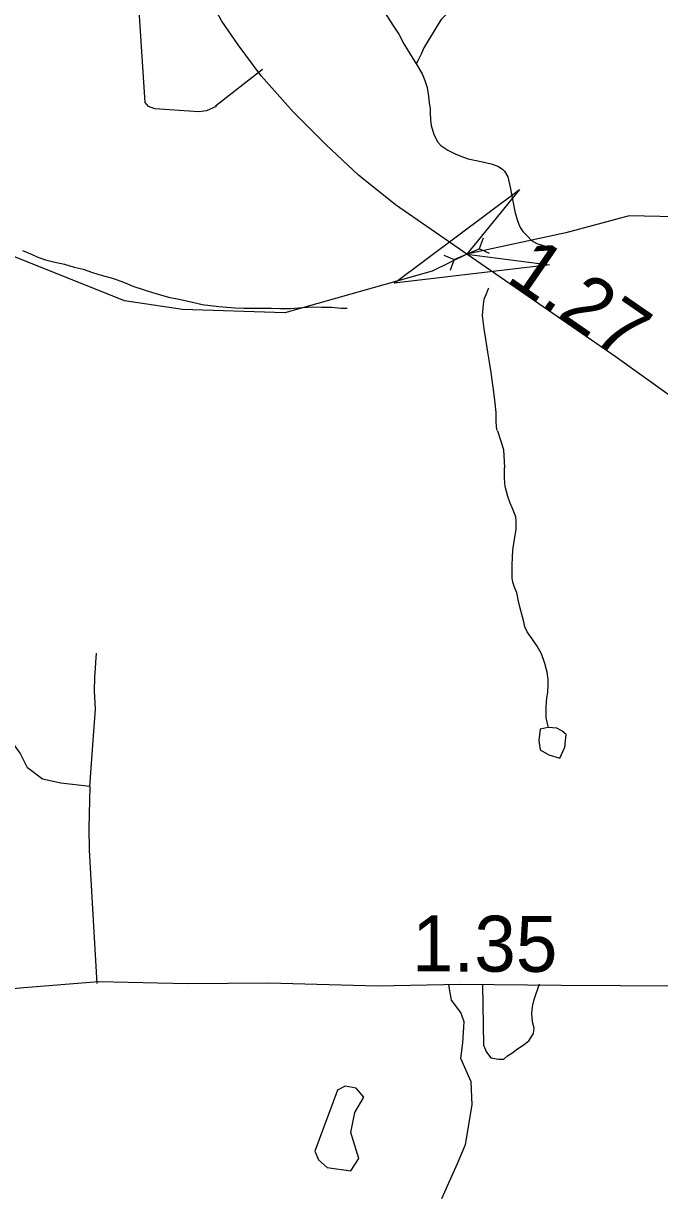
# Model space of a CAD drawing. Extents: x 2001466 to 31450019, y -30647475 to 847247.
# Drawn here: x 2172576 to 2175420, y 791237 to 796489 of the extents above; entities that cross this region are included whole.
import ezdxf

# ---------------------------------------------------------------- set-up
doc = ezdxf.new("R2010")
doc.units = 0
for name, color, linetype in [('Exist Hydrographic Creek Single Shore', 7, 'Continuous'), ('Exist Hydrographic Misc Water Feature', 7, 'Continuous'), ('Exist Road Non-System Type 51', 7, 'Continuous'), ('Exist Road Primary NC Attributed', 7, 'Continuous'), ('Exist Road Primary NC Service Mileage Hundredths English Label', 7, 'Continuous'), ('Exist Road Secondary Mileage Hundredths English Label', 7, 'Continuous'), ('Exist Road Secondary Structure Culvert Attributed CELL', 7, 'Continuous'), ('Exist Road Secondary Structure Culvert CELL', 7, 'Continuous'), ('Exist Road Secondary Type 51 Attributed', 7, 'Continuous')]:
    doc.layers.add(name, color=color, linetype=linetype)

msp = doc.modelspace()

# ---------------------------------------------------------------- linework, layer by layer
at = {"layer": 'Exist Hydrographic Creek Single Shore'}
msp.add_lwpolyline([(2176395.5, 795138.2), (2176127.3, 795294), (2175750.2, 795583.8), (2175559.1, 795623.9), (2175284.2, 795629.6), (2175001.2, 795553.4), (2174558.2, 795457.6), (2174403.5, 795381.8), (2173745.2, 795195.4), (2173287.2, 795211.4), (2173028.2, 795249.5), (2172344.3, 795522.8), (2171819.2, 795536.9), (2171476.3, 795708), (2171017.2, 795756.8), (2170851.3, 795822.5), (2170733.2, 795936.5), (2170507.3, 796177.4), (2170332.2, 796217), (2169940.3, 796175.9), (2169873.2, 796275.7), (2169872.2, 796433.2), (2169361.2, 796978.4)], dxfattribs=at)
at = {"layer": 'Exist Hydrographic Misc Water Feature'}
msp.add_line((2174654.9, 795304.6), (2174656.5, 795308.3), dxfattribs=at)
for points in [[(2173980.4, 797086), (2174008.9, 797034.3), (2174027, 796992.6), (2174043.6, 796946.7), (2174053.6, 796902.6), (2174057.9, 796876.8), (2174062, 796840.9), (2174062.3, 796800.7), (2174060.2, 796760.8), (2174061, 796744.9), (2174064.7, 796726.8), (2174077, 796702.7), (2174099, 796666.9), (2174141.4, 796605.4), (2174190, 796539.6), (2174227.9, 796481.9), (2174254, 796441.9), (2174276.5, 796398.3), (2174305, 796352.2), (2174331.3, 796308.5)], [(2174563.1, 796904.9), (2174562, 796879.7), (2174556.2, 796827.4), (2174550.3, 796783.7), (2174544.5, 796747.6), (2174540.2, 796721.5), (2174536.9, 796693.6), (2174529, 796655.5), (2174521.2, 796619.3), (2174509.3, 796589.5), (2174489.6, 796555.1), (2174461.7, 796525.3), (2174443.9, 796506.9), (2174426, 796479.1), (2174408.2, 796448.9), (2174384.4, 796410.8), (2174366.8, 796380.6), (2174354.7, 796352.4), (2174345, 796334.4), (2174339.1, 796322.3), (2174331.3, 796308.5)], [(2174331.3, 796308.5), (2174334.8, 796304.3), (2174359.2, 796264.5), (2174371.3, 796234.7), (2174381.7, 796202.7), (2174387.7, 796164.8), (2174389.9, 796132.9), (2174394, 796108.7)], [(2174394, 796108.7), (2174394, 796090.9), (2174396.3, 796058.8), (2174398.5, 796033), (2174410.8, 795993), (2174429.1, 795959), (2174443, 795943.1), (2174473.4, 795923.5), (2174509.5, 795905.5), (2174543.3, 795891.8), (2174565.2, 795884), (2174629.2, 795870.3), (2174667.6, 795862.5), (2174697.5, 795850.7), (2174717.6, 795838.7), (2174727.4, 795828.7), (2174741.8, 795803), (2174751.8, 795756.8), (2174764.1, 795694.9), (2174772.6, 795649), (2174784.9, 795607), (2174796.7, 795577.2), (2174809.3, 795559.5), (2174827.3, 795541.3), (2174847.2, 795519.7), (2174871.2, 795505.5), (2174895.8, 795497.8), (2174907.5, 795496)], [(2172572.1, 795474.6), (2172614.2, 795456.9), (2172640.2, 795445.2), (2172674.5, 795433.2), (2172710.5, 795423.6), (2172758.7, 795413.9), (2172802.4, 795400.1), (2172842.8, 795390.3), (2172884.6, 795376.6), (2172922.8, 795364.8), (2172978.8, 795349), (2173023.3, 795333.4), (2173068.8, 795313.5), (2173153.1, 795286.1), (2173225, 795266.4), (2173277.5, 795254.8), (2173325.1, 795245.1), (2173375.5, 795233.5), (2173449.6, 795223.9), (2173521.7, 795218.3), (2173561.3, 795216.3), (2173627.3, 795216.9), (2173685.2, 795217.1), (2173725.1, 795215.5), (2173769.4, 795215.7), (2173825.4, 795219.8), (2173869.1, 795222.1), (2173909.3, 795220.5), (2173953, 795220.8), (2173997.5, 795216.9), (2174023.3, 795217)], [(2174696.3, 794669.1), (2174692.2, 794675), (2174689.7, 794707), (2174689.9, 794750.8), (2174685.4, 794792.8), (2174679.3, 794840.8), (2174666.7, 794928.7), (2174660.4, 794974.7), (2174652.4, 795020.6), (2174643.8, 795078.6), (2174635.6, 795124.5), (2174629, 795184.3), (2174632.7, 795232.4), (2174636.8, 795256.6), (2174644.6, 795278.5), (2174654.9, 795304.6)], [(2174696.3, 794669.1), (2174722.5, 794584.4), (2174727.2, 794503.3)], [(2174923.7, 793342.5), (2174917.5, 793366.6), (2174913.2, 793386.8), (2174913.4, 793410.6), (2174912.8, 793430.6), (2174914.7, 793456.7), (2174916.7, 793474.7), (2174920.8, 793498.8), (2174922.7, 793532.6), (2174922.2, 793556.6), (2174917.7, 793590.5), (2174907.9, 793628.5), (2174891.9, 793672.3), (2174873.2, 793706.4), (2174851.5, 793738.1), (2174829.1, 793769.8), (2174818.7, 793792.1), (2174813.2, 793814.1), (2174806.8, 793837.7), (2174796.5, 793875.8), (2174790, 793907.6), (2174782.4, 793943.7), (2174771.7, 793969.6), (2174763.9, 793991.5), (2174761.9, 794011.7), (2174761.9, 794039.7), (2174761.5, 794067.7), (2174763.5, 794103.5), (2174765, 794135.8), (2174770.9, 794175.4), (2174778.7, 794227.4), (2174779.9, 794263.7), (2174778.1, 794283.4), (2174771.9, 794299.4), (2174762.1, 794321.6), (2174752, 794345.4), (2174741.6, 794375.4), (2174729.5, 794419.4), (2174727.2, 794455), (2174727.2, 794503.3)], [(2174960.9, 793339.7), (2174922.4, 793342.6), (2174886.6, 793335), (2174880.1, 793284.6), (2174886.6, 793242.1), (2174924.7, 793219.7), (2174974.9, 793204.9), (2174996.4, 793254.8), (2175002.7, 793311.8), (2174983.1, 793328.1), (2174960.9, 793339.7)], [(2174098.6, 791690.7), (2174063.7, 791731.2), (2174015, 791739.8), (2173980.3, 791721.7), (2173878.9, 791448.4), (2173894.5, 791409.7), (2173934.6, 791375.2), (2174039.4, 791361), (2174075.2, 791415.4), (2174039.4, 791532.9), (2174058, 791622.1), (2174098.6, 791690.7)]]:
    msp.add_lwpolyline(points, dxfattribs=at)
at = {"layer": 'Exist Road Non-System Type 51'}
for points in [[(2173645, 796284.1), (2173434.8, 796120.2), (2173436.8, 796118.2), (2173394.3, 796099.2), (2173360.2, 796094.1), (2173162.5, 796106.9), (2173134.8, 796117.6), (2173119.3, 796135.9), (2173051.9, 797186.2)], [(2172872.4, 793079.3), (2172742.4, 793093), (2172660.3, 793111.3), (2172594.3, 793161.7), (2172561.1, 793228.3), (2172523.5, 793280.1), (2172473.4, 793293.8), (2172446, 793312), (2172416.4, 793337.1), (2172332, 793366.8), (2172245.3, 793359.9), (2172174.7, 793373.6), (2172145.6, 793383.9), (2172131.3, 793401), (2172128.5, 793440.9), (2172132.5, 793661.1), (2172127.9, 794274.8)], [(2172872.4, 793079.3), (2172888.3, 793305.2), (2172897.5, 793423.8), (2172892.9, 793505.9), (2172895.2, 793565.3), (2172902, 793674.8)], [(2172872.4, 793079.3), (2172867.8, 792894.5), (2172870.1, 792794.2), (2172883.8, 792531.8), (2172904.3, 792198.7)], [(2174582.3, 791655.3), (2174577.4, 791759.1), (2174531.6, 791863), (2174541.2, 791933.1), (2174546.1, 792027.3), (2174531.6, 792068.4), (2174490.5, 792123.9), (2174478.5, 792192.3)], [(2174627.9, 792192.2), (2174632.5, 791923.4), (2174647, 791892), (2174666.3, 791865.4), (2174700.7, 791860.3), (2174724.7, 791859.7), (2174741.1, 791875.1), (2174760.4, 791887.2), (2174784.6, 791906.5), (2174811.1, 791923.4), (2174835.3, 791942.7), (2174857, 791974.2), (2174859.4, 791998.3), (2174852.2, 792027.3), (2174849.7, 792063.5), (2174852.2, 792094.9), (2174859.4, 792126.3), (2174883.5, 792196.4)], [(2174447.1, 791237.3), (2174517.1, 791394.4), (2174553.3, 791478.9), (2174582.3, 791655.3)]]:
    msp.add_lwpolyline(points, dxfattribs=at)
at = {"layer": 'Exist Road Primary NC Attributed'}
msp.add_lwpolyline([(2177130.2, 793672), (2177033.6, 793735.6), (2176411, 794160.7), (2175935.9, 794489.5), (2175221.3, 795000.5), (2174558.2, 795457.6), (2174239.7, 795679), (2174073.4, 795811), (2173929, 795947.1), (2173782.5, 796093.7), (2173638.1, 796255), (2173535.5, 796393.2), (2173463.3, 796500), (2173243.6, 796891.6), (2172826.1, 797580.6), (2172677.5, 797825.7), (2172492.3, 798116.8), (2172401.8, 798263.4)], dxfattribs=at)
at = {"layer": 'Exist Road Secondary Structure Culvert Attributed CELL'}
msp.add_lwpolyline([(2174928.2, 795409.9), (2174232.9, 795328.3), (2174794.3, 795746.5), (2174558.2, 795457.6)], close=True, dxfattribs=at)
at = {"layer": 'Exist Road Secondary Structure Culvert CELL'}
for p, q in [((2174631.4, 795529), (2174613.8, 795481.4)), ((2174502.6, 795433.9), (2174613.8, 795481.4)), ((2174660.4, 795461.2), (2174613.8, 795481.4)), ((2174456, 795454.1), (2174502.6, 795433.9)), ((2174484.9, 795386.3), (2174502.6, 795433.9))]:
    msp.add_line(p, q, dxfattribs=at)
at = {"layer": 'Exist Road Secondary Type 51 Attributed'}
msp.add_lwpolyline([(2177221.9, 791803.6), (2177041.4, 791895.8), (2176790.3, 791958.6), (2176408.4, 792040.3), (2176031.7, 792113.6), (2175688.5, 792178.5), (2175510.6, 792186.9), (2174980.1, 792189), (2174530.1, 792193.2), (2174157.6, 792186.9), (2173673.1, 792199.4), (2173309, 792197.3), (2172911.4, 792205.7), (2172577.6, 792178.5), (2172108.8, 792136.6), (2171503.2, 792082.7), (2171207.8, 792067.5), (2170954.6, 792063.3), (2170728.6, 792082.2), (2170404.2, 792122), (2170159.9, 792159.7)], dxfattribs=at)

# ---------------------------------------------------------------- texts
at = {"layer": 'Exist Road Primary NC Service Mileage Hundredths English Label'}
msp.add_text('1.27', height=250, rotation=325.4174, dxfattribs=at).set_placement((2174727.6, 795340.9))
at = {"layer": 'Exist Road Secondary Mileage Hundredths English Label'}
msp.add_text('1.35', height=250, rotation=359.7639, dxfattribs=at).set_placement((2174312.6, 792252.7))

doc.saveas('drawing.dxf')
